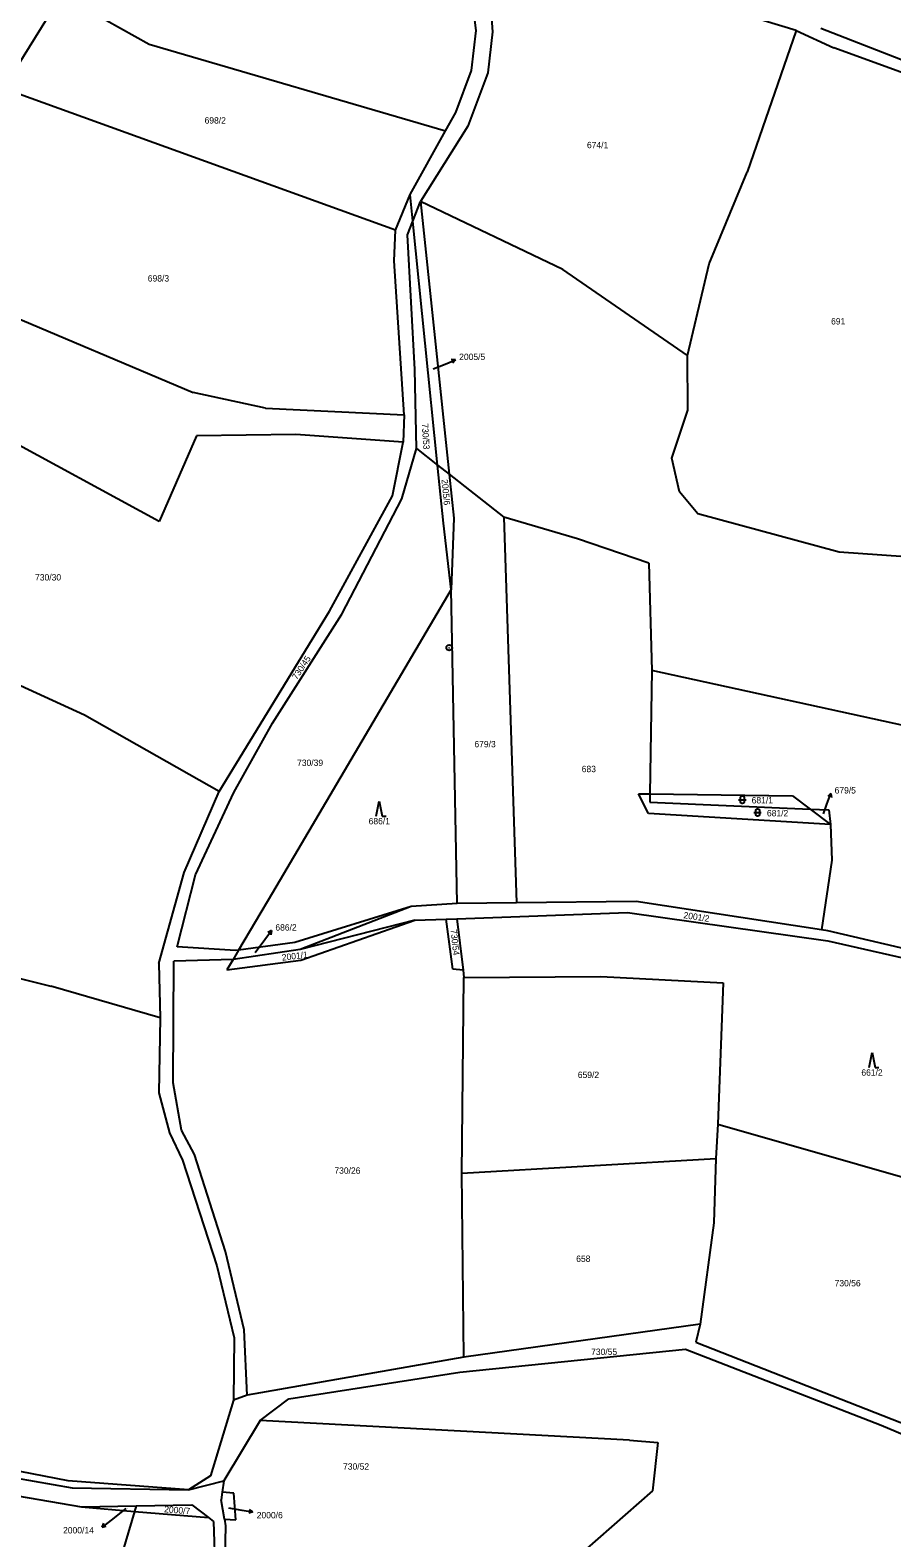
# Model space of a CAD drawing. Extents: x -795483 to -789093, y -1112258 to -1108741.
# Drawn here: x -789808.8 to -789578.7, y -1110691.7 to -1110289.4 of the extents above; entities that cross this region are included whole.
import ezdxf

# ---------------------------------------------------------------- set-up
doc = ezdxf.new("R2010")
doc.units = 0
for name, color, linetype in [('Komunikace', 7, 'Continuous'), ('Vrstva 1', 7, 'Continuous'), ('Vrstva 14', 7, 'Continuous'), ('Vrstva 16', 7, 'Continuous'), ('Vrstva 23', 7, 'Continuous'), ('Vrstva 28', 7, 'Continuous'), ('Vrstva 3', 7, 'Continuous')]:
    doc.layers.add(name, color=color, linetype=linetype)

msp = doc.modelspace()

# ---------------------------------------------------------------- linework, layer by layer
at = {"layer": 'Komunikace'}
for p, q in [((-789701.18, -1110379.78), (-789698, -1110378.5)), ((-789596.99, -1110498.49), (-789596.02, -1110495.88)), ((-789748.71, -1110535.46), (-789746.11, -1110532.04)), ((-789783.25, -1110683.87), (-789787.17, -1110686.97)), ((-789755.77, -1110683.72), (-789752.23, -1110684.31))]:
    msp.add_line(p, q, dxfattribs=at)
at = {"layer": 'Vrstva 1'}
for p, q in [((-789689.69, -1110289.48), (-789692.79, -1110264.57)), ((-789604.23, -1110289.42), (-789680.84, -1110266.28)), ((-789800.43, -1110279.98), (-789815.86, -1110304.97)), ((-789800.43, -1110279.98), (-789776.97, -1110293.07)), ((-789686.02, -1110280.15), (-789685.3, -1110289.8)), ((-789690.9, -1110300.15), (-789689.69, -1110289.48)), ((-789685.3, -1110289.8), (-789686.53, -1110300.72)), ((-789604.23, -1110289.42), (-789617.31, -1110327.22)), ((-789604.23, -1110289.42), (-789594.16, -1110294.12)), ((-789776.97, -1110293.07), (-789697.89, -1110316.26)), ((-789573.35, -1110301.63), (-789594.16, -1110294.12)), ((-789695.14, -1110311.3), (-789690.9, -1110300.15)), ((-789686.53, -1110300.72), (-789691.9, -1110314.96)), ((-789711.23, -1110342.75), (-789815.86, -1110304.97)), ((-789691.9, -1110314.96), (-789704.53, -1110335.06)), ((-789697.89, -1110316.26), (-789695.14, -1110311.3)), ((-789707.32, -1110333.24), (-789697.89, -1110316.26)), ((-789627.49, -1110351.72), (-789617.31, -1110327.22)), ((-789711.23, -1110342.75), (-789707.32, -1110333.24)), ((-789706.6, -1110340.36), (-789707.32, -1110333.24)), ((-789706.6, -1110340.36), (-789704.53, -1110335.06)), ((-789666.58, -1110353.21), (-789704.53, -1110335.06)), ((-789704.53, -1110335.06), (-789696.9, -1110407.85)), ((-789711.54, -1110350.95), (-789711.23, -1110342.75)), ((-789708.01, -1110343.99), (-789706.6, -1110340.36)), ((-789699.97, -1110405.43), (-789706.6, -1110340.36)), ((-789706.03, -1110379.92), (-789708.01, -1110343.99)), ((-789708.94, -1110392.04), (-789711.54, -1110350.95)), ((-789633.28, -1110376.2), (-789666.58, -1110353.21)), ((-789633.28, -1110376.2), (-789627.49, -1110351.72)), ((-789834.65, -1110356.81), (-789765.21, -1110386.02)), ((-789774.34, -1110420.49), (-789876.39, -1110365.11)), ((-789633.15, -1110390.78), (-789633.28, -1110376.2)), ((-789705.61, -1110400.97), (-789706.03, -1110379.92)), ((-789745.9, -1110390.28), (-789765.21, -1110386.02)), ((-789745.9, -1110390.28), (-789708.94, -1110392.04)), ((-789637.48, -1110403.62), (-789633.15, -1110390.78)), ((-789708.94, -1110392.04), (-789709.14, -1110399.31)), ((-789764.38, -1110397.65), (-789774.34, -1110420.49)), ((-789737.8, -1110397.23), (-789764.38, -1110397.65)), ((-789709.14, -1110399.31), (-789737.8, -1110397.23)), ((-789712.05, -1110413.64), (-789709.14, -1110399.31)), ((-789709.56, -1110414.47), (-789705.61, -1110400.97)), ((-789705.61, -1110400.97), (-789699.97, -1110405.43)), ((-789635.4, -1110412.61), (-789637.48, -1110403.62)), ((-789698.39, -1110420.92), (-789699.97, -1110405.43)), ((-789699.97, -1110405.43), (-789696.9, -1110407.85)), ((-789696.9, -1110407.85), (-789682.31, -1110419.36)), ((-789696.9, -1110407.85), (-789695.66, -1110419.64)), ((-789728.87, -1110444.38), (-789712.05, -1110413.64)), ((-789725.55, -1110445.21), (-789709.56, -1110414.47)), ((-789630.54, -1110418.46), (-789635.4, -1110412.61)), ((-789695.66, -1110419.64), (-789696.32, -1110438.61)), ((-789682.31, -1110419.36), (-789678.91, -1110522.29)), ((-789662.61, -1110425.09), (-789682.31, -1110419.36)), ((-789592.77, -1110428.65), (-789630.54, -1110418.46)), ((-789696.32, -1110438.61), (-789698.39, -1110420.92)), ((-789643.56, -1110431.58), (-789662.61, -1110425.09)), ((-789643.56, -1110431.58), (-789642.81, -1110460.26)), ((-789569.97, -1110430.27), (-789592.77, -1110428.65)), ((-789696.32, -1110438.61), (-789744.09, -1110519.57)), ((-789694.78, -1110522.47), (-789696.32, -1110438.61)), ((-789758.28, -1110492.55), (-789728.87, -1110444.38)), ((-789744.03, -1110474.28), (-789725.55, -1110445.21)), ((-789794.21, -1110472.2), (-789819.75, -1110460.57)), ((-789642.81, -1110460.26), (-789643.27, -1110493.19)), ((-789550.71, -1110480.43), (-789642.81, -1110460.26)), ((-789758.28, -1110492.55), (-789794.21, -1110472.2)), ((-789754.41, -1110492.77), (-789744.03, -1110474.28)), ((-789767.63, -1110514.15), (-789758.28, -1110492.55)), ((-789764.58, -1110514.78), (-789754.41, -1110492.77)), ((-789646.37, -1110493.15), (-789643.27, -1110493.19)), ((-789643.67, -1110498.39), (-789646.37, -1110493.15)), ((-789643.27, -1110493.19), (-789643.3, -1110495.38)), ((-789643.3, -1110495.38), (-789600.52, -1110497.23)), ((-789643.27, -1110493.19), (-789605.18, -1110493.66)), ((-789605.18, -1110493.66), (-789600.52, -1110497.23)), ((-789595.1, -1110501.37), (-789643.67, -1110498.39)), ((-789600.52, -1110497.23), (-789595.54, -1110497.44)), ((-789600.52, -1110497.23), (-789595.1, -1110501.37)), ((-789595.54, -1110497.44), (-789595.1, -1110501.37)), ((-789595.1, -1110501.37), (-789594.74, -1110510.85)), ((-789594.74, -1110510.85), (-789597.49, -1110529.48)), ((-789774.44, -1110538.41), (-789767.63, -1110514.15)), ((-789769.49, -1110533.99), (-789764.58, -1110514.78)), ((-789744.09, -1110519.57), (-789753.1, -1110534.84)), ((-789707.01, -1110523.23), (-789738.05, -1110532.84)), ((-789707.01, -1110523.23), (-789736.7, -1110534.71)), ((-789694.78, -1110522.47), (-789707.01, -1110523.23)), ((-789678.91, -1110522.29), (-789694.78, -1110522.47)), ((-789646.99, -1110521.92), (-789678.91, -1110522.29)), ((-789597.49, -1110529.48), (-789646.99, -1110521.92)), ((-789706.07, -1110526.85), (-789736.7, -1110534.71)), ((-789736.52, -1110537.53), (-789706.07, -1110526.85)), ((-789706.07, -1110526.85), (-789697.69, -1110526.6)), ((-789697.69, -1110526.6), (-789694.83, -1110526.51)), ((-789695.9, -1110539.99), (-789697.69, -1110526.6)), ((-789694.83, -1110526.51), (-789649.24, -1110524.84)), ((-789694.83, -1110526.51), (-789693.16, -1110540.21)), ((-789649.24, -1110524.84), (-789595.82, -1110532.38)), ((-789595.79, -1110529.74), (-789597.49, -1110529.48)), ((-789595.82, -1110532.38), (-789557.43, -1110541.11)), ((-789545.99, -1110541.31), (-789595.79, -1110529.74)), ((-789753.96, -1110534.95), (-789769.49, -1110533.99)), ((-789736.7, -1110534.71), (-789754.59, -1110537.36)), ((-789753.1, -1110534.84), (-789754.59, -1110537.36)), ((-789753.1, -1110534.84), (-789753.96, -1110534.95)), ((-789738.05, -1110532.84), (-789753.1, -1110534.84)), ((-789825.68, -1110538.81), (-789803.28, -1110544.53)), ((-789774.44, -1110538.41), (-789774.06, -1110552.98)), ((-789770.61, -1110570.24), (-789770.42, -1110537.83)), ((-789754.59, -1110537.36), (-789770.42, -1110537.83)), ((-789754.59, -1110537.36), (-789756.29, -1110540.11)), ((-789756.29, -1110540.11), (-789736.52, -1110537.53)), ((-789693.16, -1110540.21), (-789695.9, -1110539.99)), ((-789693.16, -1110540.21), (-789692.93, -1110542.14)), ((-789774.06, -1110552.98), (-789803.28, -1110544.53)), ((-789693.53, -1110594.41), (-789692.93, -1110542.14)), ((-789692.93, -1110542.14), (-789656.36, -1110541.9)), ((-789656.36, -1110541.9), (-789623.69, -1110543.59)), ((-789623.69, -1110543.59), (-789625.18, -1110581.27)), ((-789774.06, -1110552.98), (-789774.44, -1110572.93)), ((-789768.31, -1110582.9), (-789770.61, -1110570.24)), ((-789774.44, -1110572.93), (-789771.57, -1110583.67)), ((-789771.57, -1110583.67), (-789768.11, -1110590.96)), ((-789764.86, -1110589.42), (-789768.31, -1110582.9)), ((-789625.18, -1110581.27), (-789625.73, -1110590.48)), ((-789625.18, -1110581.27), (-789550.92, -1110602.63)), ((-789768.11, -1110590.96), (-789758.91, -1110619.15)), ((-789756.61, -1110615.31), (-789764.86, -1110589.42)), ((-789693.53, -1110594.41), (-789625.73, -1110590.48)), ((-789625.73, -1110590.48), (-789626.19, -1110607.67)), ((-789692.95, -1110643.5), (-789693.53, -1110594.41)), ((-789626.19, -1110607.67), (-789629.86, -1110634.71)), ((-789751.62, -1110636.22), (-789756.61, -1110615.31)), ((-789758.91, -1110619.15), (-789754.31, -1110638.33)), ((-789750.86, -1110653.67), (-789751.62, -1110636.22)), ((-789629.86, -1110634.71), (-789692.95, -1110643.5)), ((-789629.86, -1110634.71), (-789631, -1110639.52)), ((-789754.31, -1110638.33), (-789754.5, -1110655.01)), ((-789631, -1110639.52), (-789568.16, -1110664.12)), ((-789692.95, -1110643.5), (-789750.86, -1110653.67)), ((-789694.06, -1110647.53), (-789633.81, -1110641.34)), ((-789633.81, -1110641.34), (-789581.59, -1110661.67)), ((-789739.71, -1110654.63), (-789694.06, -1110647.53)), ((-789754.5, -1110655.01), (-789760.64, -1110675.15)), ((-789750.86, -1110653.67), (-789754.5, -1110655.01)), ((-789747.38, -1110660.36), (-789739.71, -1110654.63)), ((-789747.38, -1110660.36), (-789757.08, -1110676.48)), ((-789648.75, -1110665.62), (-789747.38, -1110660.36)), ((-789581.59, -1110661.67), (-789565.03, -1110668.63)), ((-789798.57, -1110676.49), (-789847.42, -1110666.94)), ((-789648.75, -1110665.62), (-789641.19, -1110666.22)), ((-789641.19, -1110666.22), (-789642.63, -1110679.18)), ((-789847.16, -1110669.71), (-789797.5, -1110678.34)), ((-789766.49, -1110678.88), (-789798.57, -1110676.49)), ((-789760.64, -1110675.15), (-789766.49, -1110678.88)), ((-789766.49, -1110678.88), (-789757.08, -1110676.48)), ((-789757.08, -1110676.48), (-789757.51, -1110679.55)), ((-789823.1, -1110678.61), (-789795.06, -1110683.45)), ((-789797.5, -1110678.34), (-789766.49, -1110678.88)), ((-789757.51, -1110679.55), (-789757.8, -1110681.58)), ((-789754.42, -1110679.78), (-789757.51, -1110679.55)), ((-789753.89, -1110686.94), (-789754.42, -1110679.78)), ((-789642.63, -1110679.18), (-789660.87, -1110695.14)), ((-789795.06, -1110683.45), (-789780.42, -1110683.14)), ((-789795.06, -1110683.45), (-789780.87, -1110684.65)), ((-789780.87, -1110684.65), (-789792.57, -1110723.58)), ((-789780.42, -1110683.14), (-789780.87, -1110684.65)), ((-789780.87, -1110684.65), (-789761.15, -1110686.32)), ((-789780.42, -1110683.14), (-789765.57, -1110682.9)), ((-789765.57, -1110682.9), (-789761.15, -1110686.32)), ((-789756.9, -1110686.69), (-789757.8, -1110681.58)), ((-789761.15, -1110686.32), (-789759.84, -1110687.34)), ((-789759.84, -1110687.34), (-789759.21, -1110703.89)), ((-789756.57, -1110688.53), (-789756.93, -1110703.53)), ((-789756.9, -1110686.69), (-789756.57, -1110688.53)), ((-789756.9, -1110686.69), (-789753.89, -1110686.94))]:
    msp.add_line(p, q, dxfattribs=at)
at = {"layer": 'Vrstva 16'}
for p, q in [((-789698, -1110378.5), (-789695.22, -1110377.38)), ((-789695.22, -1110377.38), (-789696.33, -1110377.29)), ((-789695.22, -1110377.38), (-789695.96, -1110378.22)), ((-789596.02, -1110495.88), (-789594.98, -1110493.07)), ((-789594.98, -1110493.07), (-789595.79, -1110493.83)), ((-789594.98, -1110493.07), (-789594.85, -1110494.18)), ((-789746.11, -1110532.04), (-789744.29, -1110529.65)), ((-789744.29, -1110529.65), (-789745.3, -1110530.15)), ((-789744.29, -1110529.65), (-789744.5, -1110530.75)), ((-789752.23, -1110684.31), (-789749.27, -1110684.8)), ((-789749.27, -1110684.8), (-789750.34, -1110685.13)), ((-789749.27, -1110684.8), (-789750.18, -1110684.14)), ((-789787.17, -1110686.97), (-789789.52, -1110688.83)), ((-789789.52, -1110688.83), (-789789.05, -1110687.82)), ((-789789.52, -1110688.83), (-789788.43, -1110688.6))]:
    msp.add_line(p, q, dxfattribs=at)
at = {"layer": 'Vrstva 23'}
for p, q in [((-789716.35, -1110499.1), (-789715.55, -1110495.1)), ((-789715.55, -1110495.1), (-789714.75, -1110499.1)), ((-789619.63, -1110494.72), (-789617.63, -1110494.72)), ((-789619.13, -1110494.12), (-789619.03, -1110493.92)), ((-789619.13, -1110495.32), (-789619.13, -1110494.12)), ((-789619.03, -1110495.52), (-789619.13, -1110495.32)), ((-789619.03, -1110493.92), (-789618.93, -1110493.82)), ((-789618.93, -1110495.62), (-789619.03, -1110495.52)), ((-789618.93, -1110493.82), (-789618.73, -1110493.72)), ((-789618.73, -1110495.72), (-789618.93, -1110495.62)), ((-789618.73, -1110493.72), (-789618.53, -1110493.72)), ((-789618.53, -1110495.72), (-789618.73, -1110495.72)), ((-789618.53, -1110493.72), (-789618.33, -1110493.82)), ((-789618.33, -1110495.62), (-789618.53, -1110495.72)), ((-789618.33, -1110493.82), (-789618.23, -1110493.92)), ((-789618.23, -1110495.52), (-789618.33, -1110495.62)), ((-789618.23, -1110493.92), (-789618.13, -1110494.12)), ((-789618.13, -1110495.32), (-789618.23, -1110495.52)), ((-789618.13, -1110494.12), (-789618.13, -1110495.32)), ((-789714.75, -1110499.1), (-789713.75, -1110499.1)), ((-789615.55, -1110498.16), (-789613.55, -1110498.16)), ((-789615.05, -1110497.56), (-789614.95, -1110497.36)), ((-789615.05, -1110498.76), (-789615.05, -1110497.56)), ((-789614.95, -1110498.96), (-789615.05, -1110498.76)), ((-789614.95, -1110497.36), (-789614.85, -1110497.26)), ((-789614.85, -1110499.06), (-789614.95, -1110498.96)), ((-789614.85, -1110497.26), (-789614.65, -1110497.16)), ((-789614.65, -1110499.16), (-789614.85, -1110499.06)), ((-789614.65, -1110497.16), (-789614.45, -1110497.16)), ((-789614.45, -1110499.16), (-789614.65, -1110499.16)), ((-789614.45, -1110497.16), (-789614.25, -1110497.26)), ((-789614.25, -1110499.06), (-789614.45, -1110499.16)), ((-789614.25, -1110497.26), (-789614.15, -1110497.36)), ((-789614.15, -1110498.96), (-789614.25, -1110499.06)), ((-789614.15, -1110497.36), (-789614.05, -1110497.56)), ((-789614.05, -1110498.76), (-789614.15, -1110498.96)), ((-789614.05, -1110497.56), (-789614.05, -1110498.76)), ((-789584.75, -1110566.18), (-789583.95, -1110562.18)), ((-789583.95, -1110562.18), (-789583.15, -1110566.18)), ((-789583.15, -1110566.18), (-789582.15, -1110566.18))]:
    msp.add_line(p, q, dxfattribs=at)
at = {"layer": 'Vrstva 28'}
for radius in [0.75, 0.01]:
    msp.add_circle((-789696.87, -1110454.17), radius, dxfattribs=at)
at = {"layer": 'Vrstva 3'}
msp.add_line((-789597.63, -1110288.81), (-789565.96, -1110301.16), dxfattribs=at)

# ---------------------------------------------------------------- texts
at = {"layer": 'Vrstva 14'}
for s, height, p in [('698/2', 1.7, (-789762.19, -1110314.29)), ('674/1', 1.7, (-789660.1, -1110320.87)), ('698/3', 1.7, (-789777.35, -1110356.45)), ('691', 1.7, (-789594.92, -1110367.91)), ('2005/5', 0.1, (-789701.18, -1110379.78)), ('730/30', 1.7, (-789807.45, -1110436.23)), ('679/3', 1.7, (-789690.15, -1110480.74)), ('730/39', 1.7, (-789737.5, -1110485.72)), ('683', 1.7, (-789661.5, -1110487.38)), ('681/1', 1.7, (-789616.13, -1110495.72)), ('686/1', 1.7, (-789718.39, -1110501.3)), ('681/2', 1.7, (-789612.05, -1110499.16)), ('679/5', 0.1, (-789596.99, -1110498.49)), ('686/2', 0.1, (-789748.71, -1110535.46)), ('659/2', 1.7, (-789662.54, -1110569)), ('661/2', 1.7, (-789586.84, -1110568.38)), ('730/26', 1.7, (-789727.53, -1110594.55)), ('658', 1.7, (-789662.97, -1110618.07)), ('730/56', 1.7, (-789593.98, -1110624.6)), ('730/55', 1.7, (-789658.99, -1110642.9)), ('730/52', 1.7, (-789725.22, -1110673.51)), ('2000/14', 0.1, (-789783.25, -1110683.87)), ('2000/6', 0.1, (-789755.77, -1110683.72))]:
    msp.add_text(s, height=height, dxfattribs=at).set_placement(p)
for s, rotation, p in [('730/53', 273.6382, (-789704.2, -1110394.37)), ('2005/6', 275.3837, (-789698.94, -1110409.29)), ('730/45', 56.5442, (-789737.55, -1110462.84)), ('2001/2', 351.5056, (-789634.41, -1110526.32)), ('730/54', 276.1901, (-789696.53, -1110529.42)), ('2001/1', 6.8428, (-789741.46, -1110537.7)), ('2000/7', 355.391, (-789773.03, -1110684.88))]:
    msp.add_text(s, height=1.7, rotation=rotation, dxfattribs=at).set_placement(p)
at = {"layer": 'Vrstva 16'}
for s, p in [('2005/5', (-789694.22, -1110377.38)), ('679/5', (-789593.98, -1110493.07)), ('686/2', (-789743.29, -1110529.65)), ('2000/6', (-789748.27, -1110686.5)), ('2000/14', (-789799.97, -1110690.53))]:
    msp.add_text(s, height=1.7, dxfattribs=at).set_placement(p)

doc.saveas('drawing.dxf')
